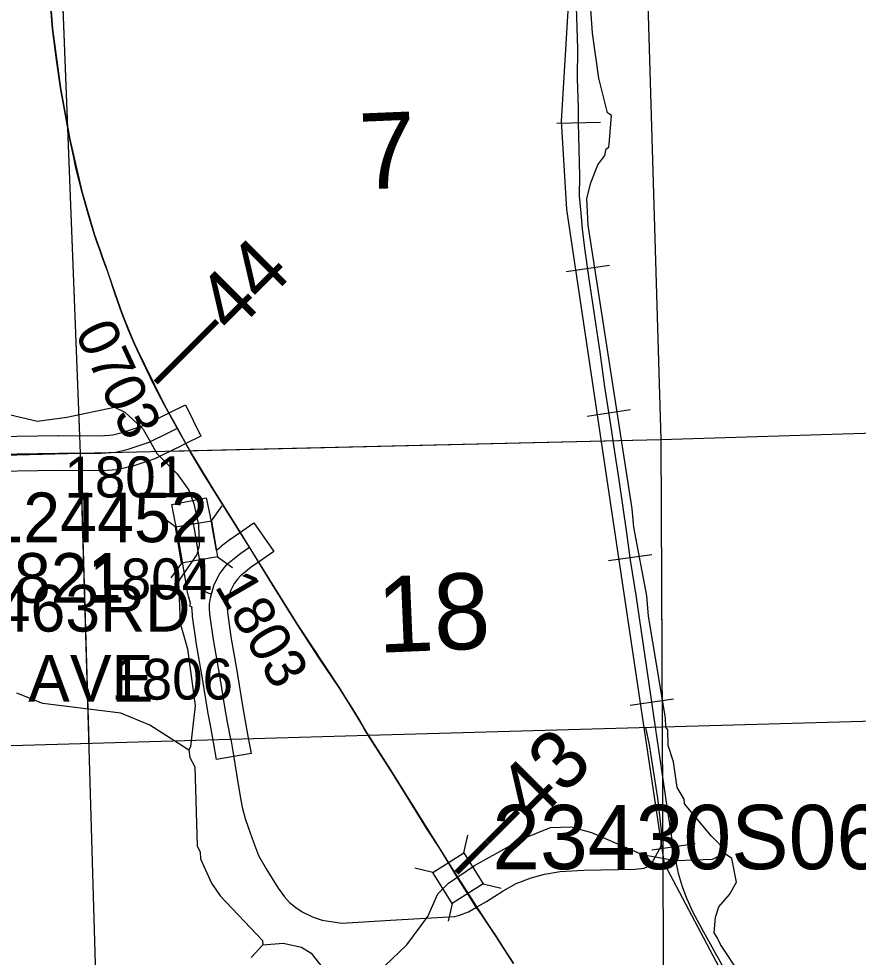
# Model space of a CAD drawing. Extents: x 128.7 to 185.5, y -21.4 to 12.6.
# Drawn here: x 169.949 to 171.385, y -3.29 to -1.685 of the extents above; entities that cross this region are included whole.
import ezdxf

# ---------------------------------------------------------------- set-up
doc = ezdxf.new("R2010")
doc.units = 0
for name, color, linetype in [('tdCoCityStreetMajor', 7, 'Continuous'), ('tdCoCityStreetMinor', 7, 'Continuous'), ('tdCoCorpBndry', 7, 'Continuous'), ('tdCoHydroRiver', 7, 'Continuous'), ('tdCoPriCL', 7, 'Continuous'), ('tdCoPrimary', 7, 'Continuous'), ('tdCoPriNonDiv', 7, 'Continuous'), ('tdCoPriNonDivCL', 7, 'Continuous'), ('tdCoRRCL', 7, 'Continuous'), ('tdCoSecRdNmbr', 7, 'Continuous'), ('tdCoSecRdTxt', 7, 'Continuous'), ('tdCoSecRteBand', 7, 'Continuous'), ('tdCoSecRteCL', 7, 'Continuous'), ('tdCoSectLine', 7, 'Continuous'), ('tdCoSectLinePart', 7, 'Continuous'), ('tdCoSectNmbr', 7, 'Continuous'), ('tdCoStrucNonDivPri', 7, 'Continuous'), ('tdCoStrucPriMaintName', 7, 'Continuous'), ('tdCoStrucSec', 7, 'Continuous'), ('tdCoStrucSecCoName', 7, 'Continuous'), ('tdCoStrucSecFHWANum', 7, 'Continuous'), ('tdCoSurfGravel', 7, 'Continuous'), ('tdStHwyPriRefPost1', 7, 'Continuous')]:
    doc.layers.add(name, color=color, linetype=linetype)

msp = doc.modelspace()

# ---------------------------------------------------------------- linework, layer by layer
at = {"layer": 'tdCoCityStreetMajor'}
msp.add_lwpolyline([(170.3117, -2.9172), (170.3141, -2.9309), (170.3238, -2.9911), (170.3282, -3.0182), (170.3316, -3.0335), (170.3363, -3.053), (170.3422, -3.0693), (170.3506, -3.0934), (170.3595, -3.1161), (170.3723, -3.1391), (170.3928, -3.1723), (170.4039, -3.1871), (170.4123, -3.1965), (170.4231, -3.2051), (170.4342, -3.2125), (170.4527, -3.2217), (170.4683, -3.2266), (170.4833, -3.2293), (170.5018, -3.2318), (170.5854, -3.2268), (170.6954, -3.2204), (170.7033, -3.2182), (170.7183, -3.2128), (170.7325, -3.2046)], dxfattribs=at)
at = {"layer": 'tdCoCityStreetMinor'}
msp.add_lwpolyline([(170.7325, -3.2046), (170.7494, -3.1948), (170.778, -3.1765), (170.8004, -3.164), (170.8256, -3.1543), (170.8488, -3.1479), (170.8754, -3.1435), (170.9159, -3.1415), (171.0036, -3.1393), (171.0194, -3.1381), (171.0256, -3.1349), (171.033, -3.1282), (171.0475, -3.1013), (171.0498, -3.0843), (171.0485, -3.0683), (171.0424, -3.0182), (171.0283, -2.9267), (171.0218, -2.8971)], dxfattribs=at)
at = {"layer": 'tdCoCorpBndry'}
msp.add_lwpolyline([(169.0837, -3.7017), (169.5292, -3.6826), (169.5183, -3.4307), (169.5013, -2.9403), (170.3115, -2.9173), (170.5475, -2.9106), (171.9575, -2.8704), (171.9489, -3.7027), (171.9325, -3.9292), (171.9224, -4.0206), (171.9024, -4.1493), (171.8912, -4.2721)], dxfattribs=at)
at = {"layer": 'tdCoHydroRiver'}
for points in [[(171.1846, -3.3209), (171.1495, -3.2686), (171.1442, -3.2562), (171.1392, -3.2485), (171.1413, -3.2216), (171.1469, -3.204), (171.165, -3.1828), (171.1769, -3.1618), (171.169, -3.1211), (171.156, -3.1121), (171.1491, -3.0982), (171.1343, -3.083), (171.088, -3.0279), (171.0877, -3.0201), (171.0758, -3), (171.0694, -2.956), (171.0604, -2.928), (171.0594, -2.9012), (171.056, -2.8966), (171.0554, -2.8808), (171.0265, -2.7067), (171.0236, -2.6721), (171.0016, -2.5546), (170.9988, -2.5231), (170.9231, -2.0383), (170.9213, -1.9926), (170.9281, -1.9655), (170.9396, -1.9351), (170.9516, -1.9188), (170.9543, -1.9077), (170.9589, -1.9044), (170.9601, -1.8933), (170.9631, -1.8505), (170.9566, -1.846), (170.9417, -1.7866), (170.9308, -1.7097), (170.9235, -1.6027)], [(169.935, -2.3626), (169.9812, -2.3734), (170.0314, -2.3667), (170.1128, -2.3493), (170.1306, -2.3581), (170.1584, -2.3838), (170.1617, -2.3869), (170.1854, -2.4286), (170.2199, -2.4635), (170.2399, -2.4912), (170.2487, -2.5145), (170.2564, -2.5505), (170.2579, -2.5867), (170.2537, -2.6011), (170.2268, -2.64), (170.2224, -2.6481), (170.2251, -2.719), (170.2379, -2.7627), (170.2511, -2.8601), (170.2428, -2.9299), (170.2399, -2.9363), (170.242, -2.9488), (170.2505, -2.9643), (170.2542, -3.0999), (170.2593, -3.1107), (170.2598, -3.1218), (170.2788, -3.1636), (170.2938, -3.1852), (170.3662, -3.2613), (170.3665, -3.2691)], [(170.2399, -2.9363), (170.2221, -2.9244), (170.1735, -2.8931), (170.1238, -2.8729), (169.9905, -2.856), (169.9457, -2.8388)], [(170.5747, -3.3052), (170.6128, -3.269), (170.6488, -3.2203), (170.6662, -3.1817), (170.6844, -3.1636), (170.729, -3.1335), (170.8109, -3.0877), (170.8591, -3.0684), (170.8938, -3.0671), (170.9289, -3.0768), (171.0156, -3.1144), (171.0728, -3.1248), (171.1359, -3.1224), (171.156, -3.1121)], [(170.3469, -3.2904), (170.3665, -3.2691), (170.4012, -3.2662), (170.433, -3.2729), (170.4492, -3.2833), (170.4757, -3.317)]]:
    msp.add_lwpolyline(points, dxfattribs=at)
at = {"layer": 'tdCoPriCL'}
msp.add_lwpolyline([(170.7953, -3.3011), (170.765, -3.2532), (170.7406, -3.2172), (170.7319, -3.2047), (170.7221, -3.1894), (170.7055, -3.1629), (170.7007, -3.1551), (170.6957, -3.1471), (170.6871, -3.1334), (170.6693, -3.1043), (170.6486, -3.0725), (170.6183, -3.0234), (170.5855, -2.9706), (170.5586, -2.9289), (170.5471, -2.9106), (170.5413, -2.9013), (170.5319, -2.8843), (170.5304, -2.8818), (170.5189, -2.8636), (170.4977, -2.8298), (170.4622, -2.7768), (170.4242, -2.7188), (170.3845, -2.6547), (170.3573, -2.6111), (170.3436, -2.5887), (170.3236, -2.5563), (170.2831, -2.4917), (170.2639, -2.4614), (170.2421, -2.4252), (170.2348, -2.4113), (170.2202, -2.3853), (170.2138, -2.3738), (170.1983, -2.3457), (170.181, -2.3122), (170.161, -2.2705), (170.1472, -2.2414), (170.1369, -2.2175), (170.1255, -2.1886), (170.1147, -2.1576), (170.1014, -2.1181), (170.0977, -2.1075), (170.093, -2.0954), (170.0878, -2.0804), (170.0834, -2.0685), (170.0779, -2.0528), (170.0681, -2.0185), (170.0567, -1.9798), (170.0469, -1.9398), (170.0427, -1.9196), (170.0365, -1.8907), (170.0311, -1.8624), (170.0282, -1.8465), (170.0207, -1.8032), (170.0136, -1.7551), (170.0069, -1.7021), (170.0037, -1.6663)], dxfattribs=at)
at = {"layer": 'tdCoPrimary'}
for points in [[(170.5475, -2.9106), (170.5417, -2.9013), (170.5323, -2.8843), (170.5193, -2.8636), (170.498, -2.8298), (170.4625, -2.7768), (170.4246, -2.7188), (170.3849, -2.6547), (170.3577, -2.6111), (170.3439, -2.5887), (170.3239, -2.5563), (170.2835, -2.4917), (170.2643, -2.4614), (170.2352, -2.4113), (170.2206, -2.3853), (170.2142, -2.3738), (170.1987, -2.3457), (170.1814, -2.3122), (170.1614, -2.2705), (170.1476, -2.2414), (170.1373, -2.2175), (170.1259, -2.1886), (170.1151, -2.1576), (170.1017, -2.1181), (170.098, -2.1075), (170.0934, -2.0954), (170.0882, -2.0804), (170.0837, -2.0685), (170.0783, -2.0528), (170.0685, -2.0185), (170.0571, -1.9798), (170.0472, -1.9398), (170.0431, -1.9196), (170.0369, -1.8907), (170.0315, -1.8624), (170.0211, -1.8032), (170.014, -1.7551), (170.0073, -1.7021), (170.0041, -1.6663)], [(170.5475, -2.9106), (170.5417, -2.9013), (170.5323, -2.8843), (170.5193, -2.8636), (170.498, -2.8298), (170.4625, -2.7768), (170.4246, -2.7188), (170.3849, -2.6547), (170.3577, -2.6111), (170.3439, -2.5887), (170.3239, -2.5563), (170.2835, -2.4917), (170.2643, -2.4614), (170.2352, -2.4113), (170.2206, -2.3853), (170.2142, -2.3738), (170.1987, -2.3457), (170.1814, -2.3122), (170.1614, -2.2705), (170.1476, -2.2414), (170.1373, -2.2175), (170.1259, -2.1886), (170.1151, -2.1576), (170.1017, -2.1181), (170.098, -2.1075), (170.0934, -2.0954), (170.0882, -2.0804), (170.0837, -2.0685), (170.0783, -2.0528), (170.0685, -2.0185), (170.0571, -1.9798), (170.0472, -1.9398), (170.0431, -1.9196), (170.0369, -1.8907), (170.0315, -1.8624), (170.0211, -1.8032), (170.014, -1.7551), (170.0073, -1.7021), (170.0041, -1.6663)], [(170.7957, -3.3011), (170.7654, -3.2532), (170.741, -3.2172), (170.7325, -3.2046), (170.7225, -3.1894), (170.7059, -3.1629), (170.6964, -3.1477), (170.6874, -3.1334), (170.6697, -3.1043), (170.649, -3.0725), (170.6186, -3.0234), (170.5858, -2.9706), (170.559, -2.9289), (170.5479, -2.9112), (170.5475, -2.9106), (170.5417, -2.9013), (170.5323, -2.8843), (170.5193, -2.8636), (170.498, -2.8298), (170.4625, -2.7768), (170.4246, -2.7188), (170.3849, -2.6547), (170.3577, -2.6111), (170.3439, -2.5887), (170.3239, -2.5563), (170.2835, -2.4917), (170.2643, -2.4614), (170.2352, -2.4113), (170.2206, -2.3853), (170.2142, -2.3738), (170.1987, -2.3457), (170.1814, -2.3122), (170.1614, -2.2705), (170.1476, -2.2414), (170.1373, -2.2175), (170.1259, -2.1886), (170.1151, -2.1576), (170.1017, -2.1181), (170.098, -2.1075), (170.0934, -2.0954), (170.0882, -2.0804), (170.0837, -2.0685), (170.0783, -2.0528), (170.0685, -2.0185), (170.0571, -1.9798), (170.0472, -1.9398), (170.0431, -1.9196), (170.0369, -1.8907), (170.0315, -1.8624), (170.0211, -1.8032), (170.014, -1.7551), (170.0073, -1.7021), (170.0041, -1.6663)], [(170.7957, -3.3011), (170.7654, -3.2532), (170.741, -3.2172), (170.7325, -3.2046), (170.7225, -3.1894), (170.7059, -3.1629), (170.6964, -3.1477), (170.6874, -3.1334), (170.6697, -3.1043), (170.649, -3.0725), (170.6186, -3.0234), (170.5858, -2.9706), (170.559, -2.9289), (170.5479, -2.9112), (170.5475, -2.9106)], [(170.7957, -3.3011), (170.7654, -3.2532), (170.741, -3.2172), (170.7325, -3.2046), (170.7225, -3.1894), (170.7059, -3.1629), (170.6964, -3.1477), (170.6874, -3.1334), (170.6697, -3.1043), (170.649, -3.0725), (170.6186, -3.0234), (170.5858, -2.9706), (170.559, -2.9289), (170.5479, -2.9112), (170.5475, -2.9106)]]:
    msp.add_lwpolyline(points, dxfattribs=at)
at = {"layer": 'tdCoPriNonDiv'}
msp.add_lwpolyline([(170.0008, -1.6182), (170.0069, -1.7021), (170.0207, -1.8032), (170.0365, -1.8907), (170.0567, -1.9798), (170.0779, -2.0528), (170.0977, -2.1075), (170.1255, -2.1886), (170.1472, -2.2414), (170.1983, -2.3457), (170.2421, -2.4252), (170.2831, -2.4917), (170.4242, -2.7188), (170.4977, -2.8298), (170.5413, -2.9013), (170.5855, -2.9706), (170.6871, -3.1334), (170.7406, -3.2172), (170.7953, -3.3011)], dxfattribs=at)
at = {"layer": 'tdCoPriNonDivCL'}
msp.add_lwpolyline([(170.7953, -3.3011), (170.765, -3.2532), (170.7406, -3.2172), (170.7322, -3.2046), (170.7221, -3.1894), (170.7055, -3.1629), (170.696, -3.1477), (170.6871, -3.1334), (170.6693, -3.1043), (170.6486, -3.0725), (170.6183, -3.0234), (170.5855, -2.9706), (170.5586, -2.9289), (170.5475, -2.9112), (170.5471, -2.9106), (170.5413, -2.9013), (170.5319, -2.8843), (170.5189, -2.8636), (170.4977, -2.8298), (170.4622, -2.7768), (170.4242, -2.7188), (170.3845, -2.6547), (170.3573, -2.6111), (170.3436, -2.5887), (170.3236, -2.5563), (170.2831, -2.4917), (170.2639, -2.4614), (170.2348, -2.4113), (170.2202, -2.3853), (170.2138, -2.3738), (170.1983, -2.3457), (170.181, -2.3122), (170.161, -2.2705), (170.1472, -2.2414), (170.1369, -2.2175), (170.1255, -2.1886), (170.1147, -2.1576), (170.1014, -2.1181), (170.0977, -2.1075), (170.093, -2.0954), (170.0878, -2.0804), (170.0834, -2.0685), (170.0779, -2.0528), (170.0681, -2.0185), (170.0567, -1.9798), (170.0469, -1.9398), (170.0427, -1.9196), (170.0365, -1.8907), (170.0311, -1.8624), (170.0207, -1.8032), (170.0136, -1.7551), (170.0069, -1.7021), (170.0037, -1.6663)], dxfattribs=at)
msp.add_lwpolyline([(170.7953, -3.3011), (170.765, -3.2532), (170.7406, -3.2172), (170.7322, -3.2046), (170.7221, -3.1894), (170.7055, -3.1629), (170.696, -3.1477), (170.6871, -3.1334), (170.6693, -3.1043), (170.6486, -3.0725), (170.6183, -3.0234), (170.5855, -2.9706), (170.5586, -2.9289), (170.5475, -2.9112), (170.5471, -2.9106), (170.5413, -2.9013), (170.5319, -2.8843), (170.5189, -2.8636), (170.4977, -2.8298), (170.4622, -2.7768), (170.4242, -2.7188), (170.3845, -2.6547), (170.3573, -2.6111), (170.3436, -2.5887), (170.3236, -2.5563), (170.2831, -2.4917), (170.2639, -2.4614), (170.2348, -2.4113), (170.2202, -2.3853), (170.2138, -2.3738), (170.1983, -2.3457), (170.181, -2.3122), (170.161, -2.2705), (170.1472, -2.2414), (170.1369, -2.2175), (170.1255, -2.1886), (170.1147, -2.1576), (170.1014, -2.1181), (170.0977, -2.1075), (170.093, -2.0954), (170.0878, -2.0804), (170.0834, -2.0685), (170.0779, -2.0528), (170.0681, -2.0185), (170.0567, -1.9798), (170.0469, -1.9398), (170.0427, -1.9196), (170.0365, -1.8907), (170.0311, -1.8624), (170.0207, -1.8032), (170.0136, -1.7551), (170.0069, -1.7021), (170.0037, -1.6663)], dxfattribs=at)
at = {"layer": 'tdCoRRCL'}
for p, q in [((170.9445, -1.8625), (170.8695, -1.864)), ((170.9599, -2.107), (170.8857, -2.1177)), ((170.996, -2.3541), (170.9219, -2.3654)), ((171.0325, -2.6021), (170.9582, -2.6121)), ((171.0696, -2.8489), (170.9953, -2.8597)), ((171.1062, -3.096), (171.032, -3.1072))]:
    msp.add_line(p, q, dxfattribs=at)
for points in [[(171.5287, -4.3673), (171.4892, -4.1162), (171.4576, -3.9091), (171.4055, -3.7848), (171.2095, -3.4244), (171.0539, -3.1305), (170.8866, -2.0114), (170.8777, -1.8602), (170.8932, -1.6045)], [(171.1578, -3.3127), (171.1327, -3.2678), (171.1183, -3.2421), (171.103, -3.2138), (171.092, -3.19), (171.0847, -3.1695), (171.0779, -3.1472), (171.07, -3.1077), (171.0593, -3.0366), (171.0498, -2.974), (171.0386, -2.8966), (171.0239, -2.7952), (171.0053, -2.6707), (170.9958, -2.6109), (170.9895, -2.5642), (170.9762, -2.4735), (170.9688, -2.4256), (170.962, -2.3797), (170.9521, -2.3144), (170.9439, -2.2554), (170.9253, -2.1299), (170.9177, -2.0772), (170.9138, -2.0442), (170.9112, -2.0174), (170.9085, -1.9878), (170.9088, -1.9542), (170.907, -1.8622), (170.9067, -1.8373), (170.9051, -1.7873), (170.9054, -1.7361), (170.9028, -1.6462)], [(171.1578, -3.3127), (171.1327, -3.2678), (171.1183, -3.2421), (171.103, -3.2138), (171.092, -3.19), (171.0847, -3.1695), (171.0779, -3.1472), (171.07, -3.1077), (171.0593, -3.0366), (171.0498, -2.974), (171.0386, -2.8966), (171.0239, -2.7952), (171.0053, -2.6707), (170.9958, -2.6109), (170.9895, -2.5642), (170.9762, -2.4735), (170.9688, -2.4256), (170.962, -2.3797), (170.9521, -2.3144), (170.9439, -2.2554), (170.9253, -2.1299), (170.9177, -2.0772), (170.9138, -2.0442), (170.9112, -2.0174), (170.9085, -1.9878), (170.9088, -1.9542), (170.907, -1.8622), (170.9067, -1.8373), (170.9051, -1.7873), (170.9054, -1.7361), (170.9028, -1.6462)]]:
    msp.add_lwpolyline(points, dxfattribs=at)
at = {"layer": 'tdCoSecRteBand'}
for points in [[(169.8746, -2.4001), (170.0166, -2.3978), (170.0169, -2.3978), (170.0173, -2.3978), (170.0887, -2.3983), (170.1102, -2.3966), (170.1281, -2.3923), (170.1607, -2.3813), (170.1927, -2.3657), (170.2073, -2.3584), (170.2342, -2.3451), (170.2608, -2.3989), (170.2339, -2.4122), (170.2193, -2.4195), (170.2192, -2.4195), (170.2191, -2.4195), (170.1854, -2.4361), (170.1836, -2.4369), (170.1818, -2.4375), (170.146, -2.4496), (170.1448, -2.45), (170.1435, -2.4503), (170.122, -2.4555), (170.1197, -2.4561), (170.1173, -2.4563), (170.0922, -2.4582), (170.0909, -2.4583), (170.0896, -2.4583), (170.0172, -2.4578), (169.8755, -2.4601)], [(170.2875, -2.9521), (170.2822, -2.9226), (170.2769, -2.8934), (170.2728, -2.8704), (170.2727, -2.8701), (170.2727, -2.8699), (170.2641, -2.8171), (170.2525, -2.7519), (170.2524, -2.7514), (170.2524, -2.7508), (170.2464, -2.7074), (170.2463, -2.7065), (170.2462, -2.7056), (170.2455, -2.696), (170.2454, -2.6944), (170.2454, -2.6927), (170.2455, -2.691), (170.2416, -2.6899), (170.243, -2.6849), (170.2427, -2.6847), (170.2397, -2.6725), (170.2374, -2.6636), (170.2372, -2.6625), (170.237, -2.6613), (170.2205, -2.5636), (170.2169, -2.5453), (170.2111, -2.5158), (170.27, -2.5042), (170.2758, -2.5337), (170.2795, -2.5524), (170.2795, -2.5528), (170.2796, -2.5532), (170.2866, -2.5947), (170.2876, -2.5939), (170.2957, -2.587), (170.2962, -2.5865), (170.2968, -2.5861), (170.3108, -2.5752), (170.3114, -2.5748), (170.3121, -2.5743), (170.3268, -2.5641), (170.3515, -2.547), (170.3857, -2.5963), (170.361, -2.6134), (170.3469, -2.6232), (170.334, -2.6332), (170.3283, -2.638), (170.324, -2.6432), (170.3178, -2.6512), (170.3113, -2.6636), (170.3076, -2.6769), (170.3063, -2.6819), (170.3056, -2.6882), (170.3055, -2.693), (170.306, -2.7001), (170.3117, -2.7421), (170.3232, -2.8068), (170.3232, -2.807), (170.3233, -2.8072), (170.3319, -2.86), (170.336, -2.8828), (170.3412, -2.9119), (170.3465, -2.9415), (170.2875, -2.9521)]]:
    msp.add_lwpolyline(points, dxfattribs=at)
at = {"layer": 'tdCoSecRteCL'}
for points in [[(168.7071, -2.4688), (168.7525, -2.4663), (168.9083, -2.4604), (169.0097, -2.456), (169.1389, -2.4505), (169.2422, -2.4463), (169.3941, -2.4404), (169.5835, -2.433), (169.713, -2.432), (169.875, -2.4301), (170.0171, -2.4278), (170.0898, -2.4283), (170.115, -2.4264), (170.1364, -2.4212), (170.1722, -2.4091), (170.206, -2.3926), (170.2206, -2.3853)], [(170.2786, -2.6691), (170.273, -2.6677), (170.2688, -2.6652), (170.2665, -2.6564), (170.25, -2.5582), (170.2463, -2.5395)], [(170.2786, -2.6691), (170.2833, -2.6525), (170.2924, -2.635), (170.3006, -2.6244), (170.307, -2.6167), (170.3151, -2.6098), (170.3292, -2.599), (170.3439, -2.5887)], [(170.3117, -2.9172), (170.3064, -2.8881), (170.3023, -2.8651), (170.2937, -2.8121), (170.2821, -2.7467), (170.2762, -2.7033), (170.2754, -2.6937), (170.2757, -2.686), (170.2769, -2.6752), (170.2786, -2.6691)]]:
    msp.add_lwpolyline(points, dxfattribs=at)
at = {"layer": 'tdCoSectLine'}
for points in [[(171.0181, -1.4108), (171.0475, -2.4047)], [(170.0155, -1.4321), (170.0544, -2.4281)], [(171.0475, -2.4047), (172.0562, -2.3733)], [(170.0544, -2.4281), (171.0475, -2.4047)], [(171.0475, -2.4047), (171.0522, -3.3922)], [(169.0335, -2.4549), (170.0544, -2.4281)], [(170.0544, -2.4281), (170.083, -3.4181)]]:
    msp.add_lwpolyline(points, dxfattribs=at)
at = {"layer": 'tdCoSectLinePart'}
for points in [[(171.0181, -1.4108), (171.0475, -2.4047)], [(170.0173, -1.4768), (170.0532, -2.3981)], [(171.0475, -2.4047), (172.0562, -2.3733)], [(170.208, -2.4245), (171.0475, -2.4047)], [(171.0475, -2.4047), (171.0499, -2.8963)], [(170.0553, -2.458), (170.0688, -2.9242)]]:
    msp.add_lwpolyline(points, dxfattribs=at)
at = {"layer": 'tdCoStrucNonDivPri'}
for p, q in [((170.7105, -3.1119), (170.7175, -3.0814)), ((170.6574, -3.1451), (170.6269, -3.138)), ((170.7437, -3.1649), (170.7742, -3.172)), ((170.6906, -3.1981), (170.6836, -3.2286))]:
    msp.add_line(p, q, dxfattribs=at)
msp.add_lwpolyline([(170.6906, -3.1981), (170.6574, -3.1451), (170.7105, -3.1119), (170.7437, -3.1649)], close=True, dxfattribs=at)
at = {"layer": 'tdCoStrucSec'}
for p, q in [((170.2789, -2.5437), (170.2971, -2.5182)), ((170.2172, -2.5541), (170.1917, -2.536)), ((170.2276, -2.6159), (170.2095, -2.6414)), ((170.2893, -2.6055), (170.3148, -2.6236))]:
    msp.add_line(p, q, dxfattribs=at)
msp.add_lwpolyline([(170.2276, -2.6159), (170.2172, -2.5541), (170.2789, -2.5437), (170.2893, -2.6055)], close=True, dxfattribs=at)
at = {"layer": 'tdCoSurfGravel'}
for points in [[(169.1389, -2.4505), (169.2422, -2.4463), (169.3941, -2.4404), (169.5835, -2.433), (169.713, -2.432), (169.875, -2.4301), (170.0171, -2.4278), (170.0898, -2.4283), (170.115, -2.4264), (170.1364, -2.4212), (170.1722, -2.4091), (170.206, -2.3926), (170.2206, -2.3853)], [(170.2786, -2.6691), (170.273, -2.6677), (170.2688, -2.6652), (170.2665, -2.6564), (170.25, -2.5582), (170.2463, -2.5395)], [(170.2786, -2.6691), (170.2833, -2.6525), (170.2924, -2.635), (170.3006, -2.6244), (170.307, -2.6167), (170.3151, -2.6098), (170.3292, -2.599), (170.3439, -2.5887)], [(170.3117, -2.9172), (170.3064, -2.8881), (170.3023, -2.8651), (170.2937, -2.8121), (170.2821, -2.7467), (170.2762, -2.7033), (170.2754, -2.6937), (170.2757, -2.686), (170.2769, -2.6752), (170.2786, -2.6691)]]:
    msp.add_lwpolyline(points, dxfattribs=at)

# ---------------------------------------------------------------- texts
at = {"layer": 'tdCoSecRdNmbr'}
for s, rotation, p in [('0703', 295.1282, (170.0441, -2.2212)), ('1801', 0.1276, (170.0272, -2.5039)), ('1804', 0.1276, (170.0717, -2.6783)), ('1803', 300.1283, (170.2832, -2.6555)), ('1806', 0.1277, (170.1075, -2.8498))]:
    msp.add_text(s, height=0.07, rotation=rotation, dxfattribs=at).set_placement(p)
at = {"layer": 'tdCoSecRdTxt'}
for s, p in [('463RD', (169.9097, -2.7332)), ('AVE', (169.9651, -2.8532))]:
    msp.add_text(s, height=0.08, dxfattribs=at).set_placement(p)
at = {"layer": 'tdCoSectNmbr'}
for s, rotation, p in [('7', 2.4164, (170.5343, -1.9772)), ('18', 2.4163, (170.5646, -2.7696))]:
    msp.add_text(s, height=0.13, rotation=rotation, dxfattribs=at).set_placement(p)
at = {"layer": 'tdCoStrucPriMaintName'}
msp.add_text('23430S067', height=0.11, dxfattribs=at).set_placement((170.7591, -3.1396))
msp.add_text('23430S067', height=0.11, dxfattribs=at).set_placement((170.7591, -3.1396))
msp.add_text('23430S067', height=0.11, dxfattribs=at).set_placement((170.7591, -3.1396))
at = {"layer": 'tdCoStrucSecCoName'}
msp.add_text('P-1821', height=0.085, dxfattribs=at).set_placement((169.7638, -2.6839))
at = {"layer": 'tdCoStrucSecFHWANum'}
msp.add_text('124452', height=0.085, dxfattribs=at).set_placement((169.8934, -2.5803))
at = {"layer": 'tdStHwyPriRefPost1'}
for s, p in [('‒‒44', (170.2094, -2.333)), ('‒‒43', (170.7241, -3.1715))]:
    msp.add_text(s, height=0.1, rotation=45, dxfattribs=at).set_placement(p)

doc.saveas('drawing.dxf')
